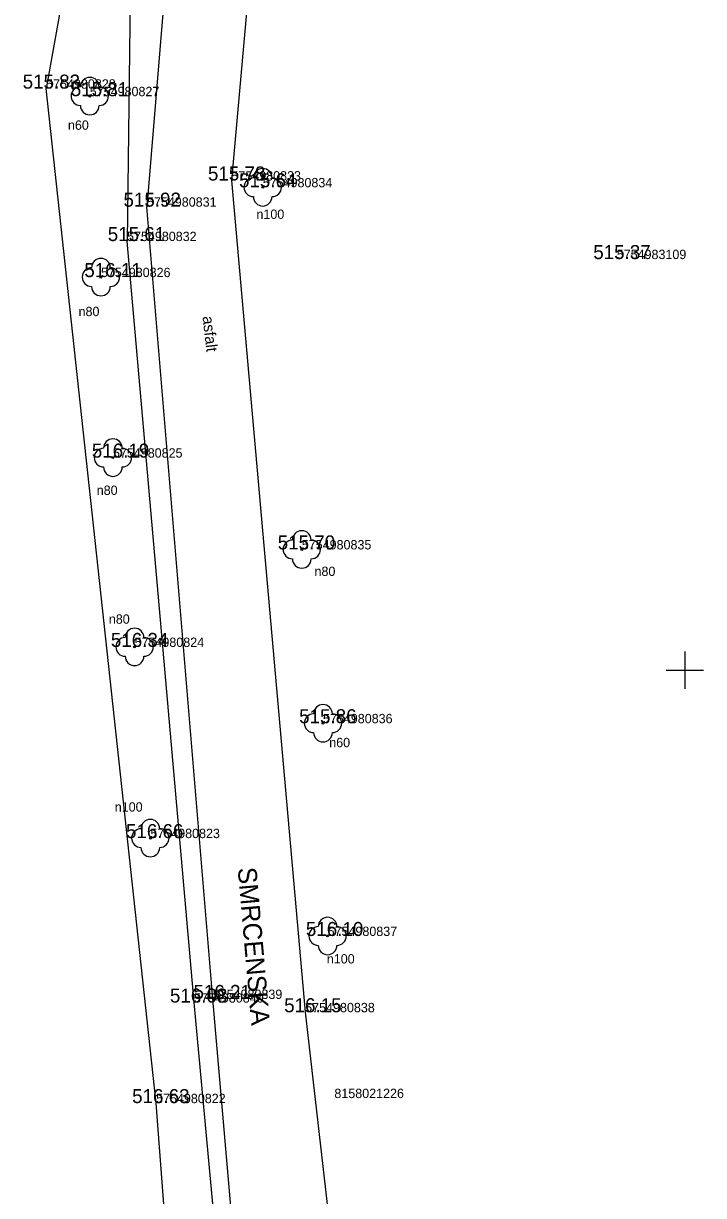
# Model space of a CAD drawing. Extents: x -669251 to -668549, y -1128351 to -1127698.
# Drawn here: x -669035.3 to -668999, y -1128028.1 to -1127965.4 of the extents above; entities that cross this region are included whole.
import ezdxf

# ---------------------------------------------------------------- set-up
doc = ezdxf.new("R2010")
doc.units = 0
for name, color, linetype in [('Vrstva 1', 7, 'Continuous'), ('Vrstva 10', 7, 'Continuous'), ('Vrstva 14', 7, 'Continuous'), ('Vrstva 2', 7, 'Continuous'), ('Vrstva 22', 7, 'Continuous'), ('Vrstva 3', 7, 'Continuous'), ('Vrstva 40', 7, 'Continuous'), ('Vrstva 45', 7, 'Continuous'), ('Vrstva 47', 7, 'Continuous'), ('Vrstva 61', 7, 'Continuous')]:
    doc.layers.add(name, color=color, linetype=linetype)

msp = doc.modelspace()

# ---------------------------------------------------------------- linework, layer by layer
at = {"layer": 'Vrstva 1'}
for p, q in [((-669034.135, -1127968.921), (-669034.135, -1127968.921)), ((-669031.802, -1127969.324), (-669031.802, -1127969.324)), ((-669024.234, -1127973.832), (-669024.234, -1127973.832)), ((-669022.56, -1127974.194), (-669022.56, -1127974.194)), ((-669028.745, -1127975.23), (-669028.745, -1127975.23)), ((-669029.811, -1127977.068), (-669029.811, -1127977.068)), ((-669003.641, -1127978.031), (-669003.641, -1127978.031)), ((-669031.205, -1127978.993), (-669031.205, -1127978.993)), ((-669030.564, -1127988.642), (-669030.564, -1127988.642)), ((-669020.471, -1127993.548), (-669020.471, -1127993.548)), ((-669029.408, -1127998.76), (-669029.408, -1127998.76)), ((-669019.339, -1128002.838), (-669019.339, -1128002.838)), ((-669028.565, -1128008.976), (-669028.565, -1128008.976)), ((-669019.092, -1128014.208), (-669019.092, -1128014.208)), ((-669026.23, -1128017.766), (-669026.23, -1128017.766)), ((-669025.231, -1128017.573), (-669025.231, -1128017.573)), ((-669020.289, -1128018.283), (-669020.289, -1128018.283)), ((-669018.73, -1128022.87), (-669018.73, -1128022.87)), ((-669028.259, -1128023.14), (-669028.259, -1128023.14))]:
    msp.add_line(p, q, dxfattribs=at)
at = {"layer": 'Vrstva 10'}
for p, q in [((-669026.985, -1127953.677), (-669028.745, -1127975.23)), ((-669022.47, -1127954.114), (-669024.234, -1127973.832)), ((-669024.234, -1127973.832), (-669020.289, -1128018.283)), ((-669025.231, -1128017.573), (-669028.745, -1127975.23)), ((-669020.621, -1128070.658), (-669025.231, -1128017.573)), ((-669020.289, -1128018.283), (-669015.372, -1128061.54))]:
    msp.add_line(p, q, dxfattribs=at)
at = {"layer": 'Vrstva 14'}
for p, q in [((-669030.685, -1127949.845), (-669034.135, -1127968.921)), ((-669029.522, -1127955.109), (-669029.811, -1127977.068)), ((-669028.259, -1128023.14), (-669034.135, -1127968.921)), ((-669026.23, -1128017.766), (-669029.811, -1127977.068)), ((-669019.787, -1128086.415), (-669026.23, -1128017.766)), ((-669025.352, -1128061.307), (-669028.259, -1128023.14))]:
    msp.add_line(p, q, dxfattribs=at)
at = {"layer": 'Vrstva 22'}
for centre in [(-669031.8, -1127969.32), (-669022.56, -1127974.194), (-669031.205, -1127978.993), (-669030.564, -1127988.642), (-669020.471, -1127993.548), (-669029.408, -1127998.76), (-669019.339, -1128002.838), (-669028.565, -1128008.976), (-669019.092, -1128014.208)]:
    msp.add_circle(centre, 0.05, dxfattribs=at)
for centre, start, end in [((-669031.8, -1127968.82), 0, 180), ((-669032.3, -1127969.32), 90, 270), ((-669031.3, -1127969.32), 270, 90), ((-669031.8, -1127969.82), 180, 0), ((-669022.56, -1127973.694), 0, 180), ((-669023.06, -1127974.194), 90, 270), ((-669022.06, -1127974.194), 270, 90), ((-669022.56, -1127974.694), 180, 0), ((-669031.705, -1127978.993), 90, 270), ((-669031.205, -1127978.493), 0, 180), ((-669030.705, -1127978.993), 270, 90), ((-669031.205, -1127979.493), 180, 0), ((-669030.564, -1127988.142), 0, 180), ((-669031.064, -1127988.642), 90, 270), ((-669030.064, -1127988.642), 270, 90), ((-669030.564, -1127989.142), 180, 0), ((-669020.471, -1127993.048), 0, 180), ((-669020.971, -1127993.548), 90, 270), ((-669019.971, -1127993.548), 270, 90), ((-669020.471, -1127994.048), 180, 0), ((-669029.408, -1127998.26), 0, 180), ((-669029.908, -1127998.76), 90, 270), ((-669028.908, -1127998.76), 270, 90), ((-669029.408, -1127999.26), 180, 0), ((-669019.839, -1128002.838), 90, 270), ((-669019.339, -1128002.338), 0, 180), ((-669018.839, -1128002.838), 270, 90), ((-669019.339, -1128003.338), 180, 0), ((-669028.565, -1128008.476), 0, 180), ((-669029.065, -1128008.976), 90, 270), ((-669028.065, -1128008.976), 270, 90), ((-669028.565, -1128009.476), 180, 0), ((-669019.092, -1128013.708), 0, 180), ((-669019.592, -1128014.208), 90, 270), ((-669018.592, -1128014.208), 270, 90), ((-669019.092, -1128014.708), 180, 0)]:
    msp.add_arc(centre, 0.5, start, end, dxfattribs=at)
at = {"layer": 'Vrstva 61'}
for p, q in [((-669000, -1127999), (-669000, -1128001)), ((-669001, -1128000), (-668999, -1128000))]:
    msp.add_line(p, q, dxfattribs=at)

# ---------------------------------------------------------------- texts
at = {"layer": 'Vrstva 2'}
for s, p in [('5754980828', (-669034.135, -1127968.921)), ('5754980827', (-669031.802, -1127969.324)), ('5754980833', (-669024.234, -1127973.832)), ('5754980834', (-669022.56, -1127974.194)), ('5754980831', (-669028.745, -1127975.23)), ('5754980832', (-669029.811, -1127977.068)), ('5754983109', (-669003.641, -1127978.031)), ('5754980826', (-669031.205, -1127978.993)), ('5754980825', (-669030.564, -1127988.642)), ('5754980835', (-669020.471, -1127993.548)), ('5754980824', (-669029.408, -1127998.76)), ('5754980836', (-669019.339, -1128002.838)), ('5754980823', (-669028.565, -1128008.976)), ('5754980837', (-669019.092, -1128014.208)), ('5754980840', (-669026.23, -1128017.766)), ('5754980839', (-669025.231, -1128017.573)), ('5754980838', (-669020.289, -1128018.283)), ('8158021226', (-669018.73, -1128022.87)), ('5754980822', (-669028.259, -1128023.14))]:
    msp.add_text(s, height=0.5, dxfattribs=at).set_placement(p)
at = {"layer": 'Vrstva 3'}
for s, p in [('515.83 ', (-669035.387, -1127968.921)), ('515.81 ', (-669032.817, -1127969.324)), ('515.78 ', (-669025.486, -1127973.832)), ('515.64 ', (-669023.826, -1127974.194)), ('515.92 ', (-669029.999, -1127975.23)), ('515.61 ', (-669030.84, -1127977.068)), ('515.37 ', (-669004.893, -1127978.031)), ('516.11 ', (-669032.093, -1127978.993)), ('516.19 ', (-669031.691, -1127988.642)), ('515.70 ', (-669021.759, -1127993.548)), ('516.34 ', (-669030.674, -1127998.76)), ('515.86 ', (-669020.613, -1128002.838)), ('516.66 ', (-669029.867, -1128008.976)), ('516.10 ', (-669020.252, -1128014.208)), ('516.08 ', (-669027.517, -1128017.766)), ('516.21 ', (-669026.26, -1128017.573)), ('516.15 ', (-669021.413, -1128018.283)), ('516.63 ', (-669029.538, -1128023.14))]:
    msp.add_text(s, height=0.75, dxfattribs=at).set_placement(p)
at = {"layer": 'Vrstva 40'}
msp.add_text('asfalt', height=0.6, rotation=276.48495, dxfattribs=at).set_placement((-669025.779, -1127981.109))
at = {"layer": 'Vrstva 45'}
msp.add_text('SMRCENSKA', height=1, rotation=274.96322, dxfattribs=at).set_placement((-669023.898, -1128010.577))
at = {"layer": 'Vrstva 47'}
for s, p in [('n60', (-669032.968, -1127971.12)), ('n100', (-669022.895, -1127975.881)), ('n80', (-669032.401, -1127981.08)), ('n80', (-669031.43, -1127990.636)), ('n80', (-669019.792, -1127994.968)), ('n80', (-669030.783, -1127997.519)), ('n60', (-669019.004, -1128004.118)), ('n100', (-669030.466, -1128007.561)), ('n100', (-669019.133, -1128015.678))]:
    msp.add_text(s, height=0.5, dxfattribs=at).set_placement(p)

doc.saveas('drawing.dxf')
